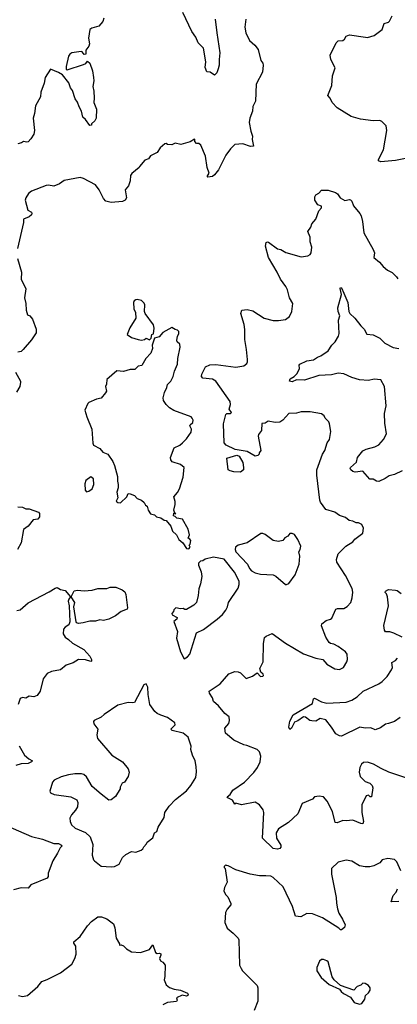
# Model space of a CAD drawing. Extents: x 2057697 to 2160550, y 827490 to 1016834.
# Tile 466 of 509: x 2134291 to 2137651, y 951158 to 959921. Entities that reach past the tile are written whole.
import ezdxf

# ---------------------------------------------------------------- set-up
doc = ezdxf.new("R2010")
doc.units = 0

msp = doc.modelspace()

# ---------------------------------------------------------------- linework, layer by layer
at = {"layer": '0CON20XD'}
for points in [[(2136031.2, 959925), (2136045, 959802.5), (2136071.9, 959625), (2136064.2, 959565), (2136065.7, 959515), (2136057.9, 959482.1), (2136045, 959446.7), (2136025, 959426.7), (2135985, 959452.5), (2135955, 959456.7), (2135941.1, 959495), (2135945.5, 959545.5), (2135927, 959667), (2135877.5, 959715), (2135858.5, 959765), (2135823.8, 959815), (2135743.4, 959983.4)], [(2136302.5, 959925), (2136294.2, 959855), (2136304, 959805), (2136335.7, 959735.7), (2136384.2, 959694.2), (2136411.2, 959655), (2136435, 959557.5), (2136454, 959534), (2136458, 959515), (2136452.5, 959455), (2136396.1, 959346.1), (2136387.5, 959195), (2136365, 959146.7), (2136361.2, 959105), (2136337.1, 959045), (2136333.3, 959005), (2136347.7, 958927.7), (2136362.5, 958885), (2136360, 958855), (2136370, 958795), (2136345, 958792), (2136275, 958816.2), (2136205, 958811.2), (2136165, 958772), (2136124.4, 958715), (2136059.2, 958585), (2136025, 958538.8), (2136005, 958523.8), (2135965, 958520), (2135960, 958525), (2135976, 958555), (2135959.2, 958605), (2135943.8, 958705), (2135902.5, 958805), (2135885, 958820), (2135865, 958820), (2135850, 958835), (2135850, 958855), (2135845, 958857.5), (2135806.4, 958833.6), (2135725, 958810), (2135675, 958822.5), (2135645, 958807.5), (2135605, 958810), (2135595, 958820), (2135583, 958817), (2135540.7, 958779.3), (2135515, 958737.5), (2135455, 958707.5), (2135436.4, 958683.6), (2135405, 958670), (2135356.7, 958615), (2135353.3, 958605), (2135288.3, 958551.7), (2135276.1, 958533.9), (2135272.5, 958485), (2135258.7, 958441.3), (2135229.6, 958405), (2135240.8, 958335), (2135228.6, 958315), (2135205, 958301.3), (2135105, 958294.3), (2135057.8, 958305), (2135035, 958330.6), (2134999.2, 958405), (2134965, 958450.5), (2134857.5, 958507.5), (2134827.5, 958515), (2134685, 958490.6), (2134645, 958461.2), (2134595, 958438.8), (2134547.6, 958447.6), (2134525, 958445.6), (2134395.7, 958395), (2134370, 958375), (2134344.2, 958335), (2134340.6, 958315), (2134364, 958225), (2134395, 958207.5), (2134398.6, 958195), (2134395.4, 958184.6), (2134374, 958165), (2134323.8, 958145), (2134323.1, 958116.9), (2134270, 957885)], [(2135040.6, 959935), (2135030, 959905), (2134995, 959862.9), (2134932.5, 959845), (2134915, 959832.5), (2134904, 959755), (2134912.5, 959705), (2134905, 959683.8), (2134880.5, 959649.5), (2134877.7, 959612.3), (2134865, 959611.2), (2134845.9, 959635.9), (2134836.8, 959636.8), (2134754.4, 959625), (2134735.5, 959615), (2134723.6, 959595), (2134703.2, 959503.2), (2134705, 959480), (2134713.6, 959473.6), (2134859.5, 959520.5), (2134879.3, 959530.7), (2134895, 959550), (2134913.3, 959535), (2134938.6, 959465), (2134947.8, 959405), (2134949.5, 959375), (2134940.8, 959325), (2134950, 959285), (2134953, 959223), (2134950, 959185), (2134974.4, 959125), (2134971.2, 959045), (2134959.3, 959020.7), (2134930, 958995), (2134928.3, 958981.7), (2134915, 958980), (2134875, 959032.5), (2134852.1, 959052.1), (2134841.1, 959105), (2134818.6, 959145), (2134805.5, 959185.5), (2134785.7, 959215), (2134760.3, 959290.3), (2134742.9, 959315), (2134727.5, 959357.5), (2134670.3, 959430.3), (2134635, 959452), (2134565, 959480), (2134518.6, 959405), (2134508.5, 959355), (2134478.2, 959275), (2134474.6, 959235.4), (2134432.2, 959155), (2134423.2, 959086.8), (2134410.8, 959045), (2134422, 958935), (2134417.7, 958902.3), (2134390.3, 958859.7), (2134365, 958833.3), (2134355, 958830), (2134325, 958836.7), (2134306, 958824), (2134275, 958816.7)], [(2137182, 959748), (2137196.1, 959773.9), (2137226.4, 959786.4), (2137366.4, 959763.6), (2137385, 959763.3), (2137445, 959780), (2137516.4, 959833.6), (2137534.1, 959885.9), (2137571.2, 959898.8), (2137581.7, 959908.3), (2137603.8, 959955)], [(2137725, 958686.2), (2137635, 958666.2), (2137505, 958656.7), (2137483, 958663), (2137482.5, 958675), (2137528.3, 958761.7), (2137558, 958935), (2137552.5, 958975), (2137513, 959013), (2137495, 959022.5), (2137435, 959020), (2137323.9, 959033.9), (2137240, 959060), (2137117, 959137), (2137070, 959185), (2137053.6, 959223.6), (2137033.3, 959245), (2137068, 959335), (2137075, 959420), (2137097.7, 959492.3), (2137060, 959565), (2137053.8, 959605), (2137106.7, 959715), (2137125, 959731.2), (2137165, 959736.7), (2137182, 959748)], [(2137743.6, 953166.4), (2137575, 953223.8), (2137505.8, 953255.8), (2137437.5, 953295), (2137385, 953313.8), (2137349.3, 953310.7), (2137331.2, 953295), (2137317.5, 953265), (2137312, 953225), (2137320, 953185), (2137365, 953141.2), (2137405, 953126.7), (2137426.7, 953105), (2137432.5, 953085), (2137420, 953005), (2137410, 953005), (2137395, 953020), (2137375, 953012.5), (2137335.8, 952934.2), (2137334.4, 952865), (2137350.8, 952785), (2137345, 952763.8), (2137325, 952765.8), (2137255, 952796), (2137195, 952789.4), (2137165, 952792.5), (2137115, 952774.2), (2137097.5, 952775), (2137075, 952872.5), (2137025.5, 952965.5), (2136995, 953003.3), (2136955, 953010), (2136915, 953003.3), (2136895, 952983.8), (2136805, 952944), (2136765, 952853.8), (2136683.4, 952776.6), (2136595, 952718.8), (2136572.9, 952685), (2136576.9, 952635), (2136614, 952575), (2136613.8, 952555), (2136605.6, 952544.4), (2136585, 952539.2), (2136545, 952544.4), (2136450, 952635), (2136464.5, 952865), (2136457.8, 952887.8), (2136425, 952933.8), (2136385, 952956), (2136265, 952934), (2136215, 952947.5), (2136205, 952940), (2136183.8, 952973.8), (2136142.5, 952995), (2136137.5, 953005), (2136164, 953026), (2136187.4, 953062.6), (2136290, 953135), (2136375, 953220), (2136406.2, 953265), (2136429.1, 953315), (2136437.8, 953365), (2136425, 953403.8), (2136405, 953424), (2136312.1, 953462.1), (2136285, 953467.5), (2136195, 953510), (2136121.2, 953571.2), (2136116.7, 953615), (2136151.7, 953658.3), (2136158.8, 953685), (2136153.3, 953715), (2136115, 953746.2), (2136058.8, 953815), (2136015, 953853.3), (2136006, 953885), (2135978.3, 953928.3), (2135976.7, 953945), (2136075, 954010), (2136152.1, 954097.9), (2136205, 954120), (2136235, 954118), (2136255, 954108.8), (2136305, 954058.8), (2136361.7, 954078.3), (2136405, 954107.5), (2136432.5, 954075), (2136453, 954077), (2136460, 954085), (2136457.5, 954095), (2136437.5, 954115), (2136427.5, 954145), (2136458, 954205), (2136458.9, 954365), (2136469.1, 954420.9), (2136483.8, 954435), (2136537.6, 954457.6), (2136655, 954372), (2136815, 954277.1), (2136925, 954238), (2136987.5, 954227.5), (2137022.5, 954185), (2137094.1, 954144.1), (2137135, 954138.8), (2137172.5, 954155), (2137201.2, 954205), (2137206.2, 954225), (2137203.3, 954275), (2137190, 954295), (2137125, 954341.2), (2137085, 954363.8), (2137055, 954368.8), (2137045, 954376.7), (2137014, 954425), (2136976.2, 954525), (2136980, 954545), (2137017.3, 954572.7), (2137055, 954584), (2137066.8, 954593.2), (2137105, 954673.3), (2137119.3, 954680.7), (2137175, 954680), (2137205, 954698), (2137236.4, 954733.6), (2137249.4, 954775), (2137254.4, 954825), (2137247.8, 954857.8), (2137189.2, 954975), (2137112.2, 955092.2), (2137108.6, 955115), (2137124.4, 955165.6), (2137193.6, 955236.4), (2137255.8, 955274.2), (2137274.1, 955295.9), (2137345, 955350), (2137350, 955395), (2137335, 955427.5), (2137305, 955442.5), (2137285, 955442.5), (2137255, 955456.7), (2137222.3, 955462.3), (2137190.9, 955490.9), (2137137.1, 955507.1), (2137095, 955538.6), (2137015, 955562.5), (2136967.6, 955627.6), (2136961.1, 955645), (2136934.4, 955865.6), (2136933.3, 955915), (2136984.2, 956055), (2137006.2, 956085), (2137027.5, 956155), (2137046.7, 956185), (2137058.8, 956255), (2137048.8, 956325), (2137042.3, 956342.3), (2137007.5, 956375), (2137000, 956395), (2136975, 956413.8), (2136875, 956430), (2136795, 956429.4), (2136755, 956418.6), (2136685, 956416), (2136632.5, 956355), (2136605, 956338.9), (2136563, 956337), (2136502.9, 956347.1), (2136475, 956330), (2136444.4, 956325.6), (2136441.5, 956265), (2136415, 956228), (2136412.5, 956215), (2136437.5, 956085), (2136422.5, 956065), (2136422.5, 956055), (2136408.3, 956041.7), (2136385, 956037.5), (2136315, 956076.2), (2136207.5, 956095), (2136126.7, 956135), (2136110, 956155), (2136103.5, 956325), (2136125, 956407.5), (2136135, 956414.5), (2136165, 956414.7), (2136174.3, 956425), (2136154.3, 956455), (2136165.5, 956495), (2136162.6, 956522.6), (2136035, 956704.3), (2136005, 956721.4), (2135920.5, 956730.5), (2135908.8, 956745), (2135912.7, 956767.3), (2135945, 956831.2), (2135981.3, 956848.7), (2136035, 956851.9), (2136215, 956826.9), (2136285, 956838.8), (2136310.5, 956859.5), (2136318.8, 956875), (2136318.8, 956895), (2136310, 956985), (2136293.3, 957073.3), (2136293.9, 957163.9), (2136288.3, 957208.3), (2136258.6, 957305), (2136265.9, 957334.1), (2136315, 957340), (2136365, 957329.2), (2136465, 957263.8), (2136545, 957243.8), (2136595, 957243.8), (2136655, 957253.3), (2136690.7, 957279.3), (2136713.3, 957325), (2136721.2, 957395), (2136690, 957445), (2136673.8, 957515), (2136660, 957545), (2136612.4, 957612.4), (2136582.5, 957675), (2136505.6, 957805), (2136477.1, 957905), (2136482.9, 957937.1), (2136495, 957943.8), (2136505, 957940), (2136585, 957882), (2136615, 957874), (2136659.1, 957849.1), (2136795, 957810), (2136855, 957818.8), (2136875, 957831.2), (2136884, 957845), (2136889.2, 957895), (2136876, 957945), (2136875.8, 957985), (2136854.2, 958035), (2136881.2, 958075), (2136891.2, 958105), (2136926.7, 958145), (2136951.7, 958218.3), (2136977.5, 958245), (2136975, 958260), (2136943.6, 958273.6), (2136916.7, 958315), (2136917, 958343), (2136927, 958363), (2136953, 958377), (2136976.4, 958403.6), (2137035, 958402.5), (2137101.7, 958381.7), (2137119.5, 958369.5), (2137142.5, 958335), (2137185, 958311.2), (2137225, 958320), (2137235, 958316.7), (2137246.2, 958305), (2137261.2, 958265), (2137316.4, 958196.4), (2137328.8, 958175), (2137341.2, 958125), (2137353.3, 958025), (2137435.9, 957875.9), (2137446.7, 957845), (2137443.3, 957805), (2137492.1, 957762.1), (2137525, 957723.3), (2137562.7, 957692.7), (2137605, 957670), (2137645, 957633.3), (2137656.7, 957615)], [(2134271.2, 957795), (2134306, 957675), (2134305, 957610), (2134346.4, 957526.4), (2134332.5, 957445), (2134346.7, 957395), (2134347.5, 957335), (2134360, 957295), (2134380, 957285), (2134403.3, 957255), (2134436.1, 957166.1), (2134436.4, 957133.6), (2134395, 957072.5), (2134322.5, 956985), (2134305, 956967.5), (2134275, 956962.5)], [(2137693.3, 955906.7), (2137625, 955873.9), (2137579.6, 955860.4), (2137543.8, 955836.2), (2137485, 955812), (2137464.2, 955814.2), (2137435, 955830), (2137405, 955830), (2137345, 955901.2), (2137275, 955893.5), (2137255, 955899.4), (2137235.8, 955915), (2137230.8, 955925), (2137234.3, 955935), (2137286.8, 955983.2), (2137295.6, 956024.4), (2137345, 956084), (2137375, 956099.4), (2137452.1, 956117.9), (2137485, 956135.8), (2137529.2, 956185), (2137555.8, 956235), (2137539.1, 956329.1), (2137536.5, 956415), (2137550.5, 956485), (2137537.4, 956657.4), (2137505, 956716.2), (2137445, 956720.8), (2137395, 956710), (2137315, 956715.7), (2137245, 956735.6), (2137175, 956768.6), (2137125, 956774.3), (2137065, 956760), (2136952.5, 956755), (2136825, 956711.4), (2136755, 956714.2), (2136715, 956698.8), (2136690, 956705), (2136697.5, 956725), (2136734.1, 956745.9), (2136759.2, 956770.8), (2136781.2, 956815), (2136777.5, 956845), (2136782.5, 956855), (2136845, 956884), (2136905, 956892.5), (2136941.7, 956918.3), (2136970, 956930), (2137035.9, 956974.1), (2137068.8, 957025), (2137096.9, 957053.1), (2137126.7, 957105), (2137132.3, 957127.7), (2137128.8, 957245), (2137140, 957285), (2137124, 957325), (2137121.2, 957355), (2137153.8, 957475), (2137141.9, 957528.1), (2137145, 957535.8), (2137155, 957533.3), (2137175.8, 957485.8), (2137210, 957405), (2137220.8, 957325), (2137229.2, 957305), (2137273.8, 957265), (2137325.7, 957195), (2137355.6, 957165.6), (2137380.7, 957120.7), (2137435.8, 957115.8), (2137493.8, 957085), (2137540.3, 957040.3), (2137615, 957003.3), (2137663.1, 956993.1)], [(2135375, 957067.5), (2135400, 957075), (2135415, 957087.5), (2135445, 957072.5), (2135460, 957085), (2135465, 957120), (2135480, 957125), (2135486.7, 957175), (2135482.5, 957205), (2135406.7, 957305), (2135400, 957325), (2135403.6, 957383.6), (2135398.3, 957398.3), (2135375, 957420), (2135335, 957430), (2135323.6, 957426.4), (2135310.7, 957419.3), (2135302.5, 957405), (2135307, 957347), (2135322.5, 957315), (2135323.3, 957265), (2135271.7, 957178.3), (2135248.3, 957118.3), (2135285, 957092.5), (2135343.9, 957073.9), (2135375, 957067.5)], [(2135795, 955210), (2135807.5, 955225), (2135800, 955245), (2135807, 955253), (2135812.5, 955285), (2135805, 955297.5), (2135790, 955305), (2135802.5, 955335), (2135790, 955385), (2135740, 955475), (2135690, 955485), (2135675, 955500), (2135660, 955505), (2135661.7, 955528.3), (2135670, 955530), (2135675, 955520), (2135680, 955525), (2135670, 955530), (2135662.5, 955555), (2135673.8, 955605), (2135673.6, 955633.6), (2135662.5, 955675), (2135695, 955712.5), (2135713.9, 955746.1), (2135745, 955850), (2135753.3, 955935), (2135721.2, 955961.2), (2135646.7, 955985), (2135634.3, 956004.3), (2135632.9, 956025), (2135665, 956110), (2135715, 956134.3), (2135740, 956155), (2135775, 956191.2), (2135815, 956250), (2135820, 956275), (2135804, 956305), (2135806.7, 956315), (2135830, 956335), (2135833.8, 956355), (2135826.7, 956375), (2135815.7, 956385.7), (2135663.2, 956443.2), (2135625, 956465.6), (2135592.9, 956495), (2135570.6, 956530.6), (2135567.3, 956555), (2135577.7, 956602.3), (2135598.6, 956648.6), (2135607.1, 956675), (2135636, 956705), (2135657.5, 956745), (2135668.3, 956791.7), (2135694, 956855), (2135698.6, 956905), (2135720, 957005), (2135715, 957032.5), (2135692.5, 957055), (2135690, 957065), (2135696.1, 957103.9), (2135707.5, 957125), (2135707.5, 957145), (2135695, 957157.5), (2135673, 957163), (2135645, 957182.5), (2135565, 957137.5), (2135530.7, 957099.3), (2135490, 957085), (2135470, 957025), (2135471.2, 956995), (2135457.5, 956952.5), (2135413.8, 956905), (2135376.1, 956843.9), (2135345, 956836.7), (2135315, 956806.2), (2135272.3, 956807.7), (2135215, 956789.2), (2135154.1, 956795.9), (2135065, 956717.5), (2135063, 956677), (2135054, 956655), (2135062.5, 956615), (2135055, 956598.8), (2135015, 956552.5), (2134975, 956543.3), (2134906.4, 956513.6), (2134896.4, 956503.6), (2134870, 956445), (2134888, 956385), (2134933.8, 956275), (2134942.7, 956152.7), (2134948.8, 956135), (2135002.5, 956105), (2135031.7, 956071.7), (2135075, 956053.8), (2135118.7, 955988.7), (2135135, 955953.3), (2135161.4, 955855), (2135160, 955815), (2135166.1, 955783.9), (2135166.1, 955753.9), (2135156.2, 955715), (2135162.5, 955665), (2135150, 955635), (2135165, 955622.5), (2135188.3, 955621.7), (2135242.5, 955675), (2135256.7, 955703.3), (2135275, 955702), (2135312.5, 955685), (2135335, 955660), (2135375, 955643.3), (2135397.5, 955625), (2135410.7, 955600.7), (2135425, 955590), (2135433.8, 955555), (2135453.8, 955523.8), (2135490, 955515), (2135506.7, 955496.7), (2135547, 955487), (2135575, 955467.5), (2135595, 955462.5), (2135635, 955412.5), (2135649.5, 955369.5), (2135687.3, 955337.3), (2135707.5, 955295), (2135742.5, 955265), (2135773.6, 955213.6), (2135795, 955210)], [(2134252.3, 956782.3), (2134297.5, 956705), (2134297.5, 956695), (2134292.5, 956655), (2134262.5, 956605)], [(2136255, 955893.3), (2136195, 955897.5), (2136164.2, 955904.2), (2136146.7, 955915), (2136135, 956017.5), (2136224.2, 956045.8), (2136243.3, 956035), (2136275, 955980), (2136282.5, 955935), (2136282.5, 955915), (2136255, 955893.3)], [(2134885, 955720), (2134905, 955723.3), (2134935, 955746.7), (2134950, 955785), (2134946.7, 955835), (2134925, 955852.5), (2134880.5, 955819.5), (2134869.3, 955790.7), (2134872.3, 955732.3), (2134885, 955720)], [(2134274.2, 955584.2), (2134315, 955580.8), (2134345, 955566.7), (2134375, 955566.2), (2134457.7, 955537.7), (2134466.2, 955525), (2134466, 955495), (2134452.5, 955475), (2134411.2, 955468.8), (2134365, 955414), (2134325.5, 955384.5), (2134302.9, 955265), (2134271.2, 955205)], [(2136665, 954892.5), (2136685, 954903.3), (2136741.2, 954978.8), (2136778, 955075), (2136782, 955145), (2136774, 955185), (2136786.2, 955205), (2136791.2, 955235), (2136766.2, 955295), (2136735, 955338.8), (2136715, 955348), (2136695, 955346.7), (2136675.8, 955324.2), (2136650.5, 955309.5), (2136633.3, 955285), (2136595, 955277.1), (2136545, 955284.4), (2136475, 955338.1), (2136455, 955347.5), (2136435, 955348), (2136315.9, 955264.1), (2136235, 955242.5), (2136210, 955225), (2136207.5, 955205), (2136213.9, 955183.9), (2136318.8, 955075), (2136336.7, 955035), (2136353.8, 955015), (2136385, 954998.6), (2136433, 954987), (2136545, 954980), (2136569.1, 954969.1), (2136655, 954893.3), (2136665, 954892.5)], [(2135755, 954233.8), (2135785, 954250), (2135805.9, 954274.1), (2135865, 954463.3), (2135925.7, 954494.3), (2136046.7, 954585), (2136095, 954626.7), (2136124.1, 954665.9), (2136140, 954695), (2136148.8, 954735), (2136235, 954860), (2136243.1, 954895), (2136242.3, 954922.3), (2136201.2, 955005), (2136110.7, 955120.7), (2136016.1, 955136.1), (2135940.7, 955119.3), (2135920, 955105), (2135898.3, 955101.7), (2135882.5, 955085), (2135883, 955067), (2135906.4, 955006.4), (2135910, 954965), (2135899.3, 954900.7), (2135883.3, 954855), (2135878.8, 954795), (2135863.3, 954735), (2135841.2, 954708.8), (2135775, 954672.5), (2135760.7, 954670.7), (2135745, 954680), (2135721.7, 954678.3), (2135680, 954685), (2135661.7, 954668.3), (2135660, 954655), (2135643.3, 954635), (2135647.5, 954625), (2135691.7, 954601.7), (2135687.5, 954585), (2135663.6, 954563.6), (2135696.2, 954475), (2135685.6, 954415), (2135722, 954295), (2135755, 954233.8)], [(2134265, 954662), (2134295, 954669.2), (2134365, 954730.6), (2134552.7, 954827.3), (2134605, 954862.2), (2134625, 954867.1), (2134655, 954849.4), (2134695, 954839.4), (2134742.5, 954785), (2134727, 954763), (2134722.7, 954745), (2134732, 954705), (2134737.7, 954562.3), (2134726.5, 954533.5), (2134696.7, 954515), (2134680, 954495), (2134676.7, 954455), (2134696.1, 954426.1), (2134725.9, 954405.9), (2134760.7, 954370.7), (2134861.2, 954315), (2134915.8, 954255), (2134930, 954225), (2134928.8, 954211.2), (2134922.5, 954207.5), (2134875, 954224.2), (2134815, 954225.8), (2134765, 954197.5), (2134703.2, 954176.8), (2134654.3, 954135.7), (2134575, 954120), (2134535, 954101.2), (2134500, 954055), (2134472, 953945), (2134445, 953906.7), (2134415, 953894), (2134375, 953900), (2134345, 953883.3), (2134315, 953887.5), (2134295, 953880), (2134277.5, 953825)], [(2134815, 954547.1), (2134795, 954554.2), (2134791.7, 954561.7), (2134771.3, 954695), (2134781.6, 954735), (2134748, 954785), (2134775, 954838.6), (2134805, 954844.4), (2134865, 954837.8), (2134935, 954842.9), (2134985, 954858.1), (2135065, 954858.9), (2135095, 954869.4), (2135145, 954869.4), (2135202.5, 954845), (2135227.3, 954827.3), (2135235.7, 954805.7), (2135251.2, 954685), (2135247.5, 954675), (2135195, 954653.3), (2135143.8, 954615), (2135085, 954584.6), (2135035, 954574.6), (2135005, 954579.4), (2134965, 954567.9), (2134915, 954566.2), (2134855, 954553.8), (2134815, 954547.1)], [(2137695, 954426.2), (2137621.2, 954461.2), (2137585, 954471.4), (2137545, 954473.3), (2137536.1, 954486.1), (2137532.3, 954527.7), (2137572.9, 954705), (2137562.9, 954782.9), (2137555, 954810), (2137543.6, 954823.6), (2137546.7, 954835), (2137571.2, 954848.8), (2137635, 954842.9), (2137649.5, 954839.5), (2137685, 954814)], [(2137675, 953710), (2137625, 953676), (2137573.8, 953656.2), (2137545, 953652), (2137500.9, 953619.1), (2137455, 953601.2), (2137415, 953618.1), (2137365, 953615.6), (2137317.5, 953625), (2137153.8, 953543.8), (2137136.4, 953546.4), (2137102.5, 953565), (2137064, 953624), (2137015, 953690), (2136965, 953702.5), (2136925, 953677.5), (2136889.3, 953679.3), (2136872.5, 953685), (2136835, 953713.8), (2136816.1, 953716.1), (2136765, 953680), (2136735, 953670), (2136708.8, 953615), (2136695, 953603.8), (2136684.2, 953625), (2136693.8, 953676.2), (2136722.9, 953735), (2136895, 953833.8), (2136903.8, 953875), (2136915, 953883.3), (2136975, 953848.5), (2137025, 953836.4), (2137195, 953847.5), (2137246.5, 953863.5), (2137294, 953895), (2137345.6, 953944.4), (2137485, 954010), (2137515, 954030), (2137559.2, 954075), (2137600, 954135), (2137607.5, 954155), (2137601.7, 954198.3), (2137635, 954218), (2137653, 954237)], [(2135105, 952380), (2135135, 952383.8), (2135176, 952404), (2135204, 952465), (2135235, 952491.2), (2135285, 952517.5), (2135325, 952512.5), (2135371.7, 952528.3), (2135385, 952540), (2135395, 952560), (2135420, 952585), (2135425, 952600), (2135475, 952640), (2135490, 952685), (2135510, 952695), (2135522.5, 952735), (2135575, 952820), (2135583.3, 952865), (2135619.3, 952920.7), (2135678.3, 952981.7), (2135775, 953058.8), (2135814.4, 953105.6), (2135856.9, 953175), (2135864, 953226), (2135862.4, 953275), (2135851.6, 953325), (2135826.9, 953375), (2135814.4, 953425), (2135815.4, 953455), (2135788.5, 953535), (2135745, 953570.8), (2135645.9, 953595.9), (2135636.7, 953605), (2135673.8, 953645), (2135672.3, 953662.3), (2135605, 953710), (2135547.5, 953732.5), (2135515, 953746.7), (2135494.1, 953764.1), (2135448.8, 953825), (2135433.6, 953916.4), (2135431.7, 953981.7), (2135415, 954010), (2135395, 954000), (2135312.5, 953845), (2135295, 953840), (2135255, 953842.5), (2135165, 953819.2), (2135041.7, 953738.3), (2135015, 953712.5), (2134952.5, 953685), (2134947.5, 953675), (2134950, 953655), (2134986.2, 953605), (2134976, 953555), (2134982.4, 953522.4), (2135110, 953375), (2135206.1, 953316.1), (2135255, 953252.5), (2135266.1, 953223.9), (2135256.7, 953185), (2135223.9, 953136.1), (2135202.5, 953125), (2135185, 953090), (2135183.8, 953075), (2135144.1, 953005.9), (2135105, 952976.2), (2135085, 952974.2), (2135015, 953028), (2134936, 953095), (2134885, 953181.4), (2134861.7, 953201.7), (2134841.7, 953208.3), (2134781.3, 953208.7), (2134725, 953200.6), (2134659.1, 953180.9), (2134598.8, 953151.2), (2134582, 953135), (2134560, 953055), (2134565, 953041.2), (2134595.9, 953025.9), (2134744.2, 953004.2), (2134797.7, 952977.7), (2134808, 952955), (2134804, 952915), (2134788, 952885), (2134752, 952845), (2134738, 952815), (2134740, 952785), (2134752.5, 952755), (2134784.6, 952724.6), (2134875.4, 952685.4), (2134918.5, 952648.5), (2134940.3, 952580.3), (2134936.4, 952486.4), (2134946.2, 952445), (2134955, 952433.8), (2135015, 952386.2), (2135105, 952380)], [(2134285, 953458.8), (2134334.6, 953374.6), (2134372.1, 953342.1), (2134403.3, 953325), (2134396.7, 953315), (2134365, 953299.4), (2134305, 953298.8), (2134255, 953283.2)], [(2134165, 952753.3), (2134395, 952650), (2134495, 952626.2), (2134595, 952588.9), (2134635, 952589.1), (2134663.3, 952575), (2134666.2, 952565), (2134649.3, 952550.7), (2134627.4, 952502.6), (2134584.6, 952435.4), (2134544.2, 952325), (2134544.2, 952295), (2134535, 952280.8), (2134389.3, 952220.7), (2134365, 952190), (2134305, 952194), (2134235, 952177.5)], [(2137682, 952345), (2137646.1, 952426.1), (2137625, 952446.7), (2137565, 952456.2), (2137515.8, 952444.2), (2137494.5, 952415.5), (2137440.9, 952389.1), (2137405, 952380.6), (2137365, 952381.5), (2137315, 952390.6), (2137245, 952430.8), (2137195, 952440), (2137125, 952423.8), (2137066.2, 952365), (2137066, 952315), (2137107.3, 952107.3), (2137108.3, 952058.3), (2137117.7, 952007.7), (2137129.7, 951969.7), (2137164, 951915), (2137186.2, 951863.8), (2137180, 951840), (2137155, 951820), (2137145, 951820), (2137130, 951835), (2136986.1, 951926.1), (2136895, 951964.3), (2136845, 951966.2), (2136792.4, 951937.6), (2136745, 951941.2), (2136719.1, 952029.1), (2136634.5, 952204.5), (2136547, 952287), (2136525, 952296.7), (2136481.7, 952301.7), (2136425, 952301.1), (2136342.5, 952315), (2136214.1, 952354.1), (2136145, 952390), (2136131.7, 952391.7), (2136125, 952400), (2136110, 952385), (2136110, 952375), (2136120, 952365), (2136137.5, 952245), (2136113, 952197), (2136108.3, 952168.3), (2136122.5, 952135), (2136142.5, 952115), (2136170, 952055), (2136168.3, 952041.7), (2136137.5, 952005), (2136123.3, 951975), (2136117.5, 951885), (2136137.5, 951835), (2136189.5, 951789.5), (2136233.3, 951745), (2136240.5, 951730.5), (2136246.2, 951505), (2136260, 951475), (2136274.3, 951454.3), (2136405, 951325.8), (2136409.6, 951305), (2136410, 951185), (2136377.6, 951102.4)], [(2137665, 952072.9), (2137595, 952070), (2137613.6, 952126.4), (2137640, 952155), (2137651.4, 952185)], [(2134281.2, 951235), (2134315, 951226.5), (2134358.8, 951235), (2134450.8, 951315), (2134488.2, 951361.8), (2134535, 951378.6), (2134655, 951437.5), (2134754.2, 951515.8), (2134782, 951565), (2134794, 951605), (2134790, 951675), (2134772.7, 951702.7), (2134773.8, 951715), (2134827.9, 951762.1), (2134893.8, 951855), (2134930, 951895), (2134985, 951936.9), (2135020, 951935), (2135065, 951917.5), (2135125, 951873.3), (2135137.7, 951837.7), (2135150, 951745), (2135180, 951695), (2135180, 951685), (2135195, 951687.5), (2135215, 951677.5), (2135241.7, 951651.7), (2135285, 951623.3), (2135365, 951620), (2135445, 951646.7), (2135475, 951687.5), (2135498.3, 951618.3), (2135515, 951610), (2135535, 951612.5), (2135547, 951607), (2135547.5, 951595), (2135533.3, 951565), (2135543.6, 951543.6), (2135565, 951532.5), (2135583.8, 951505), (2135582.5, 951405), (2135576.7, 951375), (2135595, 951331.2), (2135625, 951306), (2135665, 951291.4), (2135722.3, 951282.3), (2135785, 951256.2), (2135791.2, 951245), (2135786.2, 951235), (2135775, 951231.4), (2135735, 951240), (2135686.7, 951215), (2135693.3, 951195), (2135686.9, 951183.1), (2135605, 951173.8), (2135565.8, 951154.2)], [(2137315, 951159.2), (2137335, 951164), (2137361.4, 951205), (2137366.7, 951235), (2137395, 951261.2), (2137410, 951285), (2137408.8, 951305), (2137395.9, 951325.9), (2137365, 951343.3), (2137345, 951346.7), (2137325, 951326.7), (2137292.5, 951315), (2137265, 951283.3), (2137143.8, 951323.8), (2137090, 951375), (2137071.7, 951401.7), (2137035, 951536.7), (2137025, 951546), (2136993, 951557), (2136975, 951556.7), (2136957, 951543), (2136933.3, 951485), (2136933.3, 951455), (2136973.8, 951395), (2137045, 951333.3), (2137135, 951292.5), (2137150.5, 951270.5), (2137172.9, 951252.9), (2137235, 951220), (2137267.5, 951175), (2137315, 951159.2)]]:
    msp.add_lwpolyline(points, dxfattribs=at)

doc.saveas('drawing.dxf')
